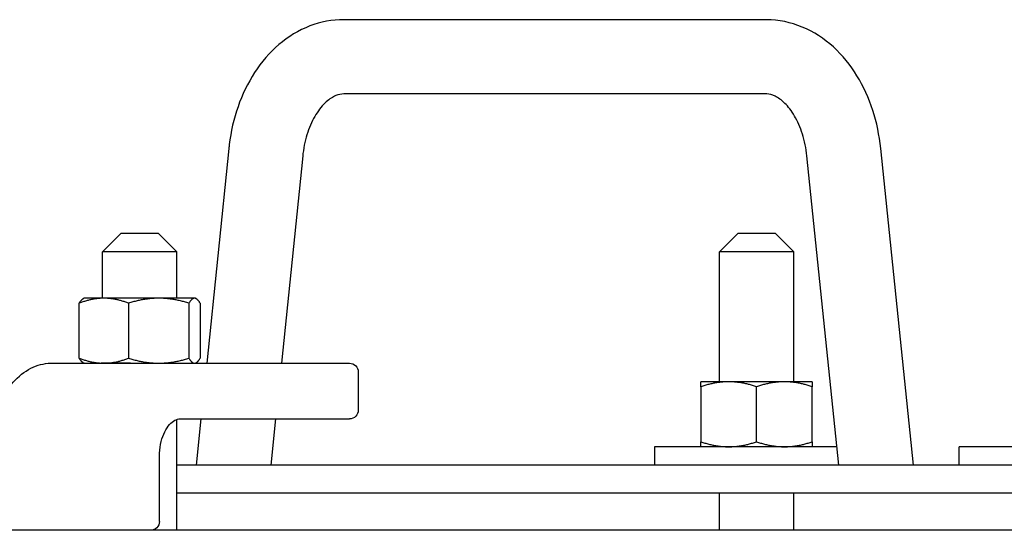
# Model space of a CAD drawing. Header units: inches. Extents: x 1 to 669, y 0 to 417.
# Tile 290 of 448: x 315.77 to 322.4, y 262 to 265.43. Entities that reach past the tile are written whole.
import ezdxf

# ---------------------------------------------------------------- set-up
doc = ezdxf.new("R2010")
doc.units = ezdxf.units.IN
doc.header["$LTSCALE"] = 12
doc.header["$MEASUREMENT"] = 0
doc.layers.get('0').update_dxf_attribs({"linetype": 'CONTINUOUS'})

msp = doc.modelspace()

# ---------------------------------------------------------------- linework, layer by layer
at = {"extrusion": (-1, 4.93038e-32, -2.22045e-16)}
for p, q in [((320.79018, 265.43347), (317.94725, 265.43347)), ((320.79018, 264.93347), (317.94725, 264.93347)), ((317.17379, 264.56735), (317.02464, 263.12097)), ((321.78368, 262.43347), (321.56364, 264.56735)), ((317.67115, 264.51606), (317.52729, 263.12097)), ((321.28103, 262.43347), (321.06628, 264.51606)), ((316.44846, 263.99597), (316.32346, 263.87097)), ((316.44846, 263.99597), (316.69846, 263.99597)), ((316.69846, 263.99597), (316.82346, 263.87097)), ((320.60276, 263.99597), (320.47776, 263.87097)), ((320.60276, 263.99597), (320.85276, 263.99597)), ((320.85276, 263.99597), (320.97776, 263.87097)), ((316.82346, 263.87097), (316.32346, 263.87097)), ((316.32346, 263.55847), (316.32346, 263.87097)), ((316.82346, 263.55847), (316.82346, 263.87097)), ((320.97776, 263.87097), (320.47776, 263.87097)), ((320.47776, 262.99597), (320.47776, 263.87097)), ((320.97776, 262.99597), (320.97776, 263.87097)), ((316.16656, 263.15447), (316.16656, 263.52498)), ((316.19846, 263.55847), (316.19267, 263.55513)), ((316.94846, 263.55847), (316.19846, 263.55847)), ((316.49826, 263.52498), (316.49826, 263.15447)), ((316.90516, 263.52498), (316.90516, 263.15447)), ((316.94846, 263.55847), (316.95424, 263.55513)), ((316.98035, 263.52498), (316.98035, 263.15447)), ((315.97994, 263.12097), (317.98566, 263.12097)), ((316.19846, 263.12097), (316.19267, 263.12431)), ((316.32346, 263.1209), (316.32346, 263.12097)), ((316.94846, 263.12097), (316.95424, 263.12431)), ((318.04566, 263.06097), (318.04566, 262.80597)), ((321.10276, 262.99597), (320.35276, 262.99597)), ((320.35276, 262.96248), (320.35276, 262.59197)), ((320.72776, 262.59197), (320.72776, 262.96248)), ((321.10276, 262.59197), (321.10276, 262.96248)), ((316.82346, 261.99597), (316.82346, 262.74239)), ((316.84557, 262.74597), (317.98566, 262.74597)), ((316.98597, 262.74597), (316.95374, 262.43347)), ((317.48862, 262.74597), (317.45639, 262.43347)), ((321.26814, 262.55847), (320.04026, 262.55847)), ((320.04026, 262.55847), (320.04026, 262.43347)), ((323.46688, 262.55847), (322.09188, 262.55847)), ((322.09188, 262.43347), (322.09188, 262.55847)), ((316.70631, 262.05597), (316.70631, 262.49597)), ((324.12527, 262.43347), (316.82346, 262.43347)), ((324.12527, 262.24597), (316.82346, 262.24597)), ((320.47776, 261.99597), (320.47776, 262.24597)), ((320.97776, 261.99597), (320.97776, 262.24597)), ((379.94651, 261.99597), (304.57151, 261.99597))]:
    msp.add_line(p, q, dxfattribs=at)
at = {"extrusion": (2.22045e-16, -1.09476e-47, -1)}
for centre, start, end in [((-317.98566, 263.06097), 90, 180), ((-317.98566, 262.80597), 180, 270), ((-316.64631, 262.05597), 180, 270)]:
    msp.add_arc(centre, 0.06, start, end, dxfattribs=at)
for points, knots in [([(317.94725, 265.43347), (317.8695, 265.43347), (317.79192, 265.41864), (317.64345, 265.36192), (317.57322, 265.31885), (317.44795, 265.21208), (317.39313, 265.14796), (317.30115, 265.00641), (317.26393, 264.92893), (317.20709, 264.76585), (317.18746, 264.68023), (317.17564, 264.58451), (317.17467, 264.57593), (317.17379, 264.56735)], [6.2831853, 6.2831853, 6.2831853, 6.2831853, 6.5470641, 6.5470641, 6.8255752, 6.8255752, 7.1107719, 7.1107719, 7.3959687, 7.3959687, 7.6811655, 7.6811655, 7.7091691, 7.7091691, 7.7091691, 7.7091691]), ([(321.56364, 264.56735), (321.55462, 264.65479), (321.53673, 264.74094), (321.48334, 264.90557), (321.44785, 264.98407), (321.35932, 265.12822), (321.30623, 265.19391), (321.18281, 265.30588), (321.11229, 265.35212), (320.95918, 265.41561), (320.87681, 265.43294), (320.79279, 265.43347), (320.79148, 265.43347), (320.79018, 265.43347)], [4.8572015, 4.8572015, 4.8572015, 4.8572015, 5.1423982, 5.1423982, 5.427595, 5.427595, 5.7127918, 5.7127918, 5.9979885, 5.9979885, 6.2787611, 6.2787611, 6.2831853, 6.2831853, 6.2831853, 6.2831853]), ([(317.94725, 264.93347), (317.93044, 264.93347), (317.9134, 264.93037), (317.87419, 264.91411), (317.85203, 264.9006), (317.80571, 264.85857), (317.78175, 264.83005), (317.73918, 264.76072), (317.72039, 264.72073), (317.69043, 264.63184), (317.67928, 264.58295), (317.67232, 264.52689), (317.67171, 264.52148), (317.67115, 264.51606)], [6.2831853, 6.2831853, 6.2831853, 6.2831853, 6.5683821, 6.5683821, 6.8535788, 6.8535788, 7.1387756, 7.1387756, 7.4091444, 7.4091444, 7.6803531, 7.6803531, 7.7091691, 7.7091691, 7.7091691, 7.7091691]), ([(321.06628, 264.51606), (321.06095, 264.56768), (321.05059, 264.61775), (321.02186, 264.70896), (321.00357, 264.75013), (320.96278, 264.81993), (320.94034, 264.84856), (320.89501, 264.89337), (320.87234, 264.90879), (320.8319, 264.92812), (320.81425, 264.93229), (320.79497, 264.9334), (320.79257, 264.93347), (320.79018, 264.93347)], [4.8572015, 4.8572015, 4.8572015, 4.8572015, 5.131545, 5.131545, 5.4030612, 5.4030612, 5.6731461, 5.6731461, 5.9573182, 5.9573182, 6.242515, 6.242515, 6.2831853, 6.2831853, 6.2831853, 6.2831853]), ([(315.55677, 262.49597), (315.55677, 262.55918), (315.56318, 262.62237), (315.58844, 262.74329), (315.60727, 262.801), (315.65626, 262.90592), (315.68642, 262.95314), (315.75665, 263.03251), (315.7968, 263.0647), (315.88282, 263.10818), (315.92848, 263.12006), (315.97628, 263.12096), (315.97811, 263.12097), (315.97994, 263.12097)], [4.712389, 4.712389, 4.712389, 4.712389, 5.0265482, 5.0265482, 5.3407075, 5.3407075, 5.6548668, 5.6548668, 5.969026, 5.969026, 6.2711565, 6.2711565, 6.2831853, 6.2831853, 6.2831853, 6.2831853]), ([(316.51146, 263.12097), (316.50398, 263.12097), (316.49654, 263.12094), (316.45332, 263.12067), (316.41982, 263.12019), (316.39267, 263.12019), (316.36553, 263.12019), (316.34115, 263.12067), (316.32029, 263.12094), (316.31704, 263.12097), (316.31406, 263.12097)], [-0.32527755, -0.32527755, -0.32527755, -0.32527755, -0.27001899, -0.27001899, 0, 0, 0, 0.27001899, 0.27001899, 0.32527755, 0.32527755, 0.32527755, 0.32527755]), ([(316.70631, 262.49597), (316.70631, 262.52264), (316.70887, 262.54931), (316.71869, 262.59963), (316.72593, 262.6233), (316.74379, 262.665), (316.75438, 262.68307), (316.77702, 262.71235), (316.78904, 262.72348), (316.81312, 262.73944), (316.82494, 262.74377), (316.83931, 262.74576), (316.84244, 262.74597), (316.84557, 262.74597)], [4.712389, 4.712389, 4.712389, 4.712389, 5.0071467, 5.0071467, 5.3003042, 5.3003042, 5.5898324, 5.5898324, 5.8803827, 5.8803827, 6.194542, 6.194542, 6.2831853, 6.2831853, 6.2831853, 6.2831853])]:
    msp.add_open_spline(points, degree=3, knots=knots)
for points, weights in [([(316.33241, 263.55847), (316.25544, 263.55847), (316.16656, 263.52498)], [1, 1.07229945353, 1.06727231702]), ([(316.16656, 263.52498), (316.18045, 263.54808), (316.19267, 263.55513)], [1.06727231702, 1.07073424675, 1.03752507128]), ([(316.49826, 263.52498), (316.40938, 263.55847), (316.33241, 263.55847)], [1.06727231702, 1.07229945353, 1]), ([(316.70171, 263.55847), (316.60729, 263.55847), (316.49826, 263.52498)], [1, 1.07229945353, 1.06727231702]), ([(316.90516, 263.52498), (316.79613, 263.55847), (316.70171, 263.55847)], [1.06727231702, 1.07229945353, 1]), ([(316.94276, 263.55847), (316.92531, 263.55847), (316.90516, 263.52498)], [1, 1.07229945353, 1.06727231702]), ([(316.98035, 263.52498), (316.96021, 263.55847), (316.94276, 263.55847)], [1.06727231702, 1.07229945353, 1]), ([(316.19267, 263.12431), (316.18045, 263.13137), (316.16656, 263.15447)], [1.03752507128, 1.07073424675, 1.06727231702]), ([(316.16656, 263.15447), (316.25544, 263.12097), (316.33241, 263.12097)], [1.06727231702, 1.07229945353, 1]), ([(316.33241, 263.12097), (316.40938, 263.12097), (316.49826, 263.15447)], [1, 1.07229945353, 1.06727231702]), ([(316.49826, 263.15447), (316.60729, 263.12097), (316.70171, 263.12097)], [1.06727231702, 1.07229945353, 1]), ([(316.70171, 263.12097), (316.79613, 263.12097), (316.90516, 263.15447)], [1, 1.07229945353, 1.06727231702]), ([(316.90516, 263.15447), (316.92531, 263.12097), (316.94276, 263.12097)], [1.06727231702, 1.07229945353, 1]), ([(316.94276, 263.12097), (316.96021, 263.12097), (316.98035, 263.15447)], [1, 1.07229945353, 1.06727231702]), ([(320.35276, 262.96248), (320.35276, 262.99597), (320.35276, 262.99597)], [1.06727231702, 1.07229945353, 1]), ([(320.54026, 262.99597), (320.45324, 262.99597), (320.35276, 262.96248)], [1, 1.07229945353, 1.06727231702]), ([(320.72776, 262.96248), (320.62728, 262.99597), (320.54026, 262.99597)], [1.06727231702, 1.07229945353, 1]), ([(320.91526, 262.99597), (320.82824, 262.99597), (320.72776, 262.96248)], [1, 1.07229945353, 1.06727231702]), ([(321.10276, 262.96248), (321.00228, 262.99597), (320.91526, 262.99597)], [1.06727231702, 1.07229945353, 1]), ([(321.10276, 262.99597), (321.10276, 262.99597), (321.10276, 262.96248)], [1, 1.07229945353, 1.06727231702]), ([(320.35276, 262.59197), (320.45324, 262.55847), (320.54026, 262.55847)], [1.06727231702, 1.07229945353, 1]), ([(320.35276, 262.55847), (320.35276, 262.55847), (320.35276, 262.59197)], [1, 1.07229945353, 1.06727231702]), ([(320.54026, 262.55847), (320.62728, 262.55847), (320.72776, 262.59197)], [1, 1.07229945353, 1.06727231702]), ([(320.72776, 262.59197), (320.82824, 262.55847), (320.91526, 262.55847)], [1.06727231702, 1.07229945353, 1]), ([(320.91526, 262.55847), (321.00228, 262.55847), (321.10276, 262.59197)], [1, 1.07229945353, 1.06727231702]), ([(321.10276, 262.59197), (321.10276, 262.55847), (321.10276, 262.55847)], [1.06727231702, 1.07229945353, 1])]:
    msp.add_rational_spline(points, weights, degree=2)

doc.saveas('drawing.dxf')
